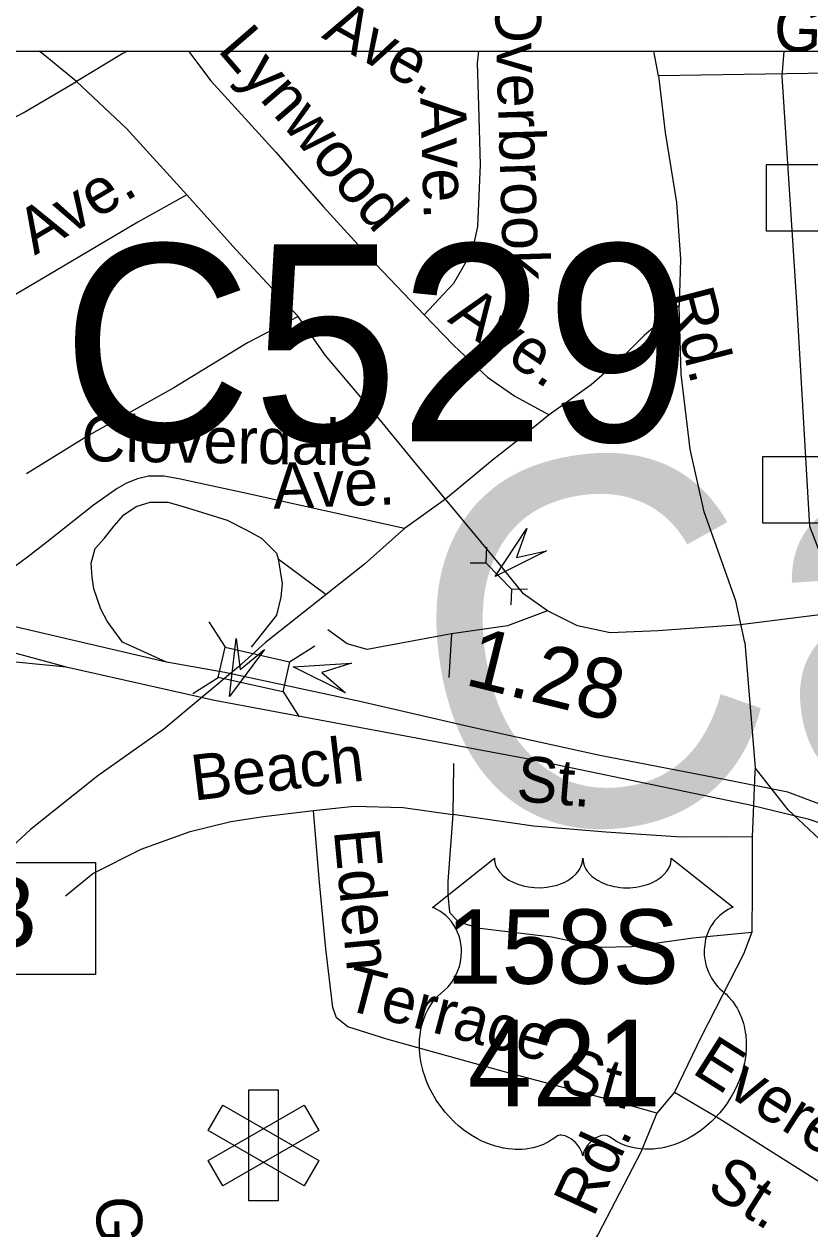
# Model space of a CAD drawing. Extents: x 1553981 to 1780076, y 812965 to 996873.
# Drawn here: x 1632542.8 to 1632747.1, y 847849 to 848162.4 of the extents above; entities that cross this region are included whole.
import ezdxf

# ---------------------------------------------------------------- set-up
doc = ezdxf.new("R2010")
doc.units = 0
for name, color, linetype in [('Default', 7, 'Continuous'), ('Exist Civil Correctional or Penal Institution CELL', 7, 'Continuous'), ('Exist Civil NCDOT Division Office Label', 7, 'Continuous'), ('Exist Civil NCDOT Garage or Maintenance Office CELL', 7, 'Continuous'), ('Exist Cultural Educational Facility High CELL', 7, 'Continuous'), ('Exist Cultural School High CELL', 7, 'Continuous'), ('Exist Geographical Pit Clay CELL', 7, 'Continuous'), ('Exist Hydrographic Creek Single Shore', 7, 'Continuous'), ('Exist Road Non-System Structure Non-Sys Other CELL', 7, 'Continuous'), ('Exist Road Non-System Type 51 Label', 7, 'Continuous'), ('Exist Road Primary Interstate Divided Center Attributed', 7, 'Continuous'), ('Exist Road Primary Interstate Ramp 1 Lane Attributed', 7, 'Continuous'), ('Exist Road Secondary Structure Culvert Attributed CELL', 7, 'Continuous'), ('Exist Road Secondary Structure Culvert CELL', 7, 'Continuous'), ('Exist Road Secondary Structure Culvert Number Label', 7, 'Continuous'), ('Exist Road Secondary Structure Standard Bridge Attributed CELL', 7, 'Continuous'), ('Map Preparation Border Antique Small Shape', 7, 'Continuous'), ('Map Preparation Border County Name Lower Right Label', 7, 'Continuous')]:
    doc.layers.add(name, color=color, linetype=linetype)

msp = doc.modelspace()

# ---------------------------------------------------------------- linework, layer by layer
at = {"layer": 'Default'}
msp.add_lwpolyline([(1632323.05, 848155.4), (1636375.85, 848155.4), (1636375.85, 845052.3), (1632323.05, 845052.3)], close=True, dxfattribs=at)
at = {"layer": 'Exist Civil Correctional or Penal Institution CELL'}
msp.add_lwpolyline([(1632506.92, 847944.31), (1632561.29, 847944.31), (1632561.29, 847915.15), (1632506.92, 847915.15)], close=True, dxfattribs=at)
at = {"layer": 'Exist Cultural Educational Facility High CELL'}
for p, q in [((1632590.82, 848006.91), (1632595.01, 848000.29)), ((1632611.76, 847996.5), (1632618.38, 848000.7)), ((1632586.64, 847988.26), (1632593.26, 847992.46)), ((1632610.05, 847988.85), (1632614.25, 847982.23))]:
    msp.add_line(p, q, dxfattribs=at)
msp.add_lwpolyline([(1632595.01, 848000.29), (1632611.77, 847996.54), (1632610.02, 847988.71), (1632593.26, 847992.46)], close=True, dxfattribs=at)
at = {"layer": 'Exist Cultural School High CELL'}
msp.add_lwpolyline([(1632626.37, 847988.44), (1632612.71, 847995.2), (1632627.92, 847996.18), (1632620.18, 847993.7)], close=True, dxfattribs=at)
at = {"layer": 'Exist Geographical Pit Clay CELL'}
msp.add_lwpolyline([(1632665.04, 847945.39), (1632665.08, 847944.72), (1632665.25, 847943.93), (1632665.37, 847943.53), (1632665.74, 847942.75), (1632666.35, 847941.83), (1632667.2, 847940.92), (1632668.16, 847940.13), (1632668.8, 847939.72), (1632669.9, 847939.13), (1632671.14, 847938.61), (1632672.53, 847938.21), (1632673.94, 847937.92), (1632675.49, 847937.75), (1632677.02, 847937.72), (1632678.67, 847937.85), (1632680.49, 847938.2), (1632681.34, 847938.42), (1632682.28, 847938.74), (1632683.15, 847939.1), (1632684.11, 847939.61), (1632684.88, 847940.11), (1632685.48, 847940.54), (1632686.34, 847941.36), (1632687.01, 847942.21), (1632687.3, 847942.68), (1632687.55, 847943.14), (1632687.88, 847944.11), (1632687.98, 847944.53), (1632688.05, 847945.42), (1632688.1, 847944.68), (1632688.18, 847944.21), (1632688.3, 847943.75), (1632688.49, 847943.27), (1632688.83, 847942.59), (1632689.21, 847942.02), (1632689.93, 847941.17), (1632690.38, 847940.75), (1632690.78, 847940.42), (1632691.87, 847939.67), (1632693.15, 847939.02), (1632693.78, 847938.75), (1632694.42, 847938.52), (1632695.24, 847938.27), (1632696.09, 847938.07), (1632696.92, 847937.93), (1632697.78, 847937.81), (1632698.65, 847937.74), (1632699.36, 847937.72), (1632700.23, 847937.73), (1632701.04, 847937.78), (1632701.87, 847937.87), (1632702.78, 847938.03), (1632703.51, 847938.19), (1632704.48, 847938.44), (1632705.35, 847938.76), (1632706.12, 847939.09), (1632707.12, 847939.61), (1632707.92, 847940.12), (1632708.51, 847940.59), (1632709.22, 847941.24), (1632709.88, 847942.01), (1632710.27, 847942.57), (1632710.54, 847943.15), (1632710.8, 847943.75), (1632710.96, 847944.4), (1632711.03, 847944.96), (1632711.05, 847945.44), (1632727.12, 847932.63), (1632726.74, 847932.49), (1632725.87, 847932.06), (1632725.18, 847931.65), (1632724.07, 847930.87), (1632723.6, 847930.45), (1632723.12, 847930), (1632722.69, 847929.52), (1632722.3, 847929.08), (1632721.84, 847928.43), (1632721.42, 847927.79), (1632721.01, 847927.07), (1632720.71, 847926.46), (1632720.22, 847925.16), (1632719.98, 847924.35), (1632719.83, 847923.65), (1632719.64, 847922.22), (1632719.59, 847921.54), (1632719.59, 847920.86), (1632719.63, 847920.15), (1632719.7, 847919.47), (1632719.82, 847918.75), (1632719.93, 847918.13), (1632720.13, 847917.36), (1632720.42, 847916.46), (1632720.77, 847915.6), (1632721.5, 847914.2), (1632722.45, 847912.78), (1632723.12, 847911.98), (1632723.79, 847911.3), (1632724.78, 847910.46), (1632725.32, 847909.99), (1632725.93, 847909.37), (1632726.94, 847908.2), (1632727.35, 847907.65), (1632727.76, 847907.03), (1632728.14, 847906.4), (1632728.52, 847905.71), (1632728.82, 847905.11), (1632729.39, 847903.74), (1632729.8, 847902.4), (1632729.99, 847901.69), (1632730.29, 847900.12), (1632730.4, 847899.34), (1632730.53, 847897.8), (1632730.53, 847895.94), (1632730.39, 847894.17), (1632730.06, 847892.11), (1632729.78, 847890.88), (1632729.36, 847889.44), (1632728.95, 847888.2), (1632728.22, 847886.36), (1632727.57, 847885.03), (1632726.72, 847883.48), (1632726.14, 847882.54), (1632725.47, 847881.53), (1632724.62, 847880.37), (1632723.64, 847879.14), (1632722.45, 847877.83), (1632721.49, 847876.88), (1632720.24, 847875.75), (1632719.48, 847875.13), (1632718.4, 847874.31), (1632716.91, 847873.32), (1632715.45, 847872.48), (1632714.21, 847871.84), (1632713.11, 847871.37), (1632711.68, 847870.83), (1632709.31, 847870.17), (1632708.45, 847869.99), (1632707.42, 847869.84), (1632706.46, 847869.74), (1632705.53, 847869.69), (1632704.28, 847869.69), (1632703.04, 847869.78), (1632701.86, 847869.95), (1632700.63, 847870.21), (1632699.35, 847870.59), (1632698.19, 847871.04), (1632697.01, 847871.62), (1632695.02, 847872.88), (1632694.45, 847873.18), (1632694.13, 847873.27), (1632693.36, 847873.3), (1632692.63, 847873.15), (1632691.89, 847872.86), (1632691.45, 847872.62), (1632690.85, 847872.23), (1632690.4, 847871.87), (1632689.85, 847871.35), (1632689.47, 847870.91), (1632689.18, 847870.57), (1632688.62, 847869.69), (1632688.42, 847869.27), (1632688.21, 847868.73), (1632688.03, 847867.93), (1632687.77, 847868.93), (1632687.48, 847869.6), (1632687.14, 847870.17), (1632686.78, 847870.67), (1632686.22, 847871.32), (1632685.72, 847871.8), (1632685.11, 847872.3), (1632684.47, 847872.69), (1632683.95, 847872.95), (1632683.47, 847873.13), (1632682.89, 847873.28), (1632682.42, 847873.31), (1632682.03, 847873.3), (1632681.5, 847873.18), (1632680.77, 847872.66), (1632680.08, 847872.18), (1632679.33, 847871.72), (1632678.44, 847871.24), (1632677.78, 847870.94), (1632677, 847870.63), (1632676.09, 847870.33), (1632675.11, 847870.07), (1632674.09, 847869.88), (1632673.2, 847869.73), (1632672.24, 847869.65), (1632671.37, 847869.62), (1632670.47, 847869.63), (1632669.63, 847869.69), (1632668.65, 847869.78), (1632667.43, 847869.96), (1632666.43, 847870.19), (1632665.37, 847870.47), (1632664.27, 847870.82), (1632663.11, 847871.26), (1632661.64, 847871.9), (1632660.63, 847872.42), (1632659.02, 847873.34), (1632657.14, 847874.64), (1632655.72, 847875.79), (1632654.69, 847876.73), (1632653.16, 847878.29), (1632652.26, 847879.31), (1632650.85, 847881.13), (1632649.95, 847882.45), (1632649.36, 847883.42), (1632648.51, 847884.98), (1632648.04, 847885.96), (1632647.43, 847887.38), (1632646.95, 847888.68), (1632646.55, 847889.92), (1632646.34, 847890.7), (1632646.04, 847892.08), (1632645.85, 847893.06), (1632645.67, 847894.4), (1632645.57, 847895.81), (1632645.55, 847897.12), (1632645.59, 847898.2), (1632645.71, 847899.46), (1632645.92, 847900.8), (1632646.18, 847901.95), (1632646.41, 847902.78), (1632646.75, 847903.78), (1632647.2, 847904.9), (1632647.74, 847905.96), (1632648.24, 847906.84), (1632648.88, 847907.79), (1632649.51, 847908.6), (1632650.33, 847909.49), (1632651.18, 847910.31), (1632651.97, 847910.95), (1632652.9, 847911.86), (1632653.38, 847912.41), (1632653.96, 847913.18), (1632654.43, 847913.89), (1632654.8, 847914.53), (1632655.29, 847915.47), (1632655.58, 847916.17), (1632655.95, 847917.25), (1632656.14, 847918.01), (1632656.33, 847918.99), (1632656.45, 847919.91), (1632656.5, 847921.06), (1632656.47, 847922.01), (1632656.35, 847923.12), (1632656.14, 847924.19), (1632655.89, 847925.12), (1632655.49, 847926.18), (1632655.12, 847926.96), (1632654.51, 847928.01), (1632653.82, 847928.99), (1632653.11, 847929.79), (1632652.4, 847930.5), (1632651.72, 847931.04), (1632651.07, 847931.5), (1632650.25, 847931.99), (1632649.46, 847932.38), (1632648.97, 847932.58)], close=True, dxfattribs=at)
at = {"layer": 'Exist Hydrographic Creek Single Shore'}
msp.add_lwpolyline([(1632971.49, 847723.36), (1632904.71, 847823.91), (1632900.4, 847835.23), (1632899.22, 847843.32), (1632901.41, 847856.14), (1632903.23, 847863.37), (1632860.97, 847891.48), (1632811.3, 847936.74), (1632790.47, 847967.6), (1632780.47, 847992.23), (1632763.32, 848005.54), (1632751.07, 848021.37), (1632747.07, 848031.71), (1632743.7, 848090.05), (1632739.88, 848148.88), (1632740.41, 848155.4)], dxfattribs=at)
at = {"layer": 'Exist Road Non-System Structure Non-Sys Other CELL'}
for points in [[(1632735.84, 848125.94), (1632753.21, 848125.94), (1632753.21, 848108.55), (1632735.84, 848108.55)], [(1632734.88, 848049.95), (1632752.25, 848049.95), (1632752.25, 848032.57), (1632734.88, 848032.57)]]:
    msp.add_lwpolyline(points, close=True, dxfattribs=at)
at = {"layer": 'Exist Road Primary Interstate Divided Center Attributed'}
for points in [[(1632457.54, 848021.99), (1632511.57, 848006.66), (1632553.71, 847995.23)], [(1632579.76, 847996.41), (1632523.27, 848009.59), (1632490.68, 848018.16)], [(1632553.71, 847995.23), (1632592.29, 847986.52)], [(1632607.91, 847990.96), (1632594.97, 847993.77), (1632579.76, 847996.41)], [(1632919.66, 847856.64), (1632898.69, 847862.56), (1632870.8, 847875.35), (1632833.55, 847901.64), (1632811.6, 847921.56), (1632793.75, 847937.67), (1632774.14, 847949.97), (1632760.97, 847955.25), (1632741.37, 847962.57), (1632724.82, 847965.92), (1632692.43, 847972.09), (1632659.36, 847979.42), (1632630.09, 847986.15), (1632607.91, 847990.96)], [(1632592.29, 847986.52), (1632674.86, 847971.12), (1632731.94, 847959.21), (1632746.57, 847955.69), (1632758.05, 847951.73), (1632774.44, 847944.11), (1632794.34, 847930.93), (1632813.65, 847913.65), (1632833.55, 847896.37), (1632852.8, 847880.84), (1632869.3, 847871.35), (1632889.73, 847861.48), (1632903.53, 847856.28), (1632921.28, 847851.97)]]:
    msp.add_lwpolyline(points, dxfattribs=at)
at = {"layer": 'Exist Road Primary Interstate Ramp 1 Lane Attributed'}
for points in [[(1632641.66, 848031.21), (1632599.46, 848040.52), (1632583.01, 848044.1), (1632579.08, 848044.81), (1632575.14, 848044.81), (1632572.28, 848044.1), (1632569.42, 848043.02), (1632566.92, 848041.59), (1632560.84, 848037.3), (1632548.68, 848027.64), (1632543.67, 848023.7), (1632538.66, 848020.12), (1632533.65, 848018.33), (1632524.45, 848014.51), (1632518.37, 848014.16), (1632490.68, 848018.16)], [(1632579.76, 847996.41), (1632568.31, 848001.65), (1632564.35, 848007.05), (1632562.67, 848010.19), (1632560.9, 848015.5), (1632560.42, 848018.56), (1632560.23, 848022.21), (1632561.23, 848025.97), (1632563.7, 848028.71), (1632566.2, 848031.93), (1632568.7, 848034.79), (1632571.92, 848036.94), (1632575.5, 848038.01), (1632580.15, 848038.01), (1632584.08, 848036.94), (1632595.53, 848033.36), (1632600.53, 848030.86), (1632604.47, 848028.71), (1632608.4, 848024.77), (1632608.85, 848023.27)], [(1632608.85, 848023.27), (1632609.83, 848016.9), (1632609.48, 848013.32), (1632608.4, 848008.67), (1632601.77, 848000.36)], [(1632608.85, 848023.27), (1632621.28, 848014.04)], [(1632499.2, 847921.45), (1632495.71, 847930.79), (1632495.34, 847936.52), (1632498.4, 847972.97), (1632499.22, 847977.51), (1632500.3, 847980.73), (1632503.41, 847986.34), (1632506.63, 847988.85), (1632510.61, 847992.24), (1632513.83, 847993.67), (1632519.21, 847995.8), (1632523.86, 847996.88), (1632530, 847997.58), (1632553.71, 847995.23)]]:
    msp.add_lwpolyline(points, dxfattribs=at)
at = {"layer": 'Exist Road Secondary Structure Culvert Attributed CELL'}
msp.add_lwpolyline([(1632678.63, 848025.38), (1632665.21, 848018.68), (1632673.48, 848031.19), (1632670.82, 848023.65)], close=True, dxfattribs=at)
at = {"layer": 'Exist Road Secondary Structure Culvert CELL'}
for p, q in [((1632663.01, 848026.35), (1632662.84, 848022.29)), ((1632658.78, 848022.24), (1632662.84, 848022.29)), ((1632662.84, 848022.29), (1632669.58, 848015.35)), ((1632669.41, 848011.29), (1632669.58, 848015.35)), ((1632673.64, 848015.4), (1632669.58, 848015.35))]:
    msp.add_line(p, q, dxfattribs=at)
at = {"layer": 'Exist Road Secondary Structure Standard Bridge Attributed CELL'}
msp.add_lwpolyline([(1632605.24, 847999.69), (1632596.14, 847987.46), (1632597.91, 848002.6), (1632598.95, 847994.54)], close=True, dxfattribs=at)
at = {"layer": 'Map Preparation Border Antique Small Shape'}
for points in [[(1632608.81, 847856.23), (1632601.21, 847856.23), (1632601.21, 847885.1), (1632608.81, 847885.1)], [(1632594.41, 847860.16), (1632590.61, 847866.74), (1632615.61, 847881.18), (1632619.41, 847874.59)], [(1632619.41, 847866.74), (1632615.61, 847860.16), (1632590.61, 847874.59), (1632594.41, 847881.18)]]:
    msp.add_lwpolyline(points, close=True, dxfattribs=at)
at = {"layer": 'Map Preparation Border County Name Lower Right Label'}
for p, q in [((1632707.73, 848149), (1632706.47, 848155.4)), ((1632707.73, 848149), (1632709.48, 848134.23)), ((1632652.36, 848038.87), (1632641.66, 848031.21)), ((1632653.92, 848003.82), (1632653.23, 847992.4)), ((1632730.13, 848001.52), (1632732.84, 847968.89)), ((1632654.44, 847969.46), (1632654.23, 847956.8)), ((1632654.45, 847970.06), (1632654.44, 847969.46)), ((1632732.8, 847967.8), (1632732.08, 847950.9)), ((1632711.85, 847884.5), (1632707.26, 847879.06))]:
    msp.add_line(p, q, dxfattribs=at)
for points in [[(1632556.35, 848147.47), (1632547.74, 848154.62), (1632546.64, 848155.4)], [(1632569.64, 848155.4), (1632568.45, 848154.78), (1632556.35, 848147.47)], [(1632585.52, 848155.4), (1632591.32, 848147.66), (1632608.25, 848129.13), (1632620.5, 848114.95), (1632634.25, 848099.99), (1632646.76, 848086.78)], [(1632660.89, 848155.4), (1632660.57, 848152.28), (1632660.9, 848141.27), (1632661.39, 848125.78), (1632660.64, 848109.81), (1632659.28, 848103.33), (1632654.38, 848094.9), (1632646.76, 848086.78)], [(1632807.79, 848150.57), (1632707.73, 848149)], [(1632476.27, 848068.13), (1632476.39, 848075.38), (1632477.25, 848083.11), (1632478.07, 848087.6), (1632479.36, 848091.08), (1632484.69, 848096.24), (1632497.33, 848106.54), (1632513.79, 848121.29), (1632522.63, 848127.92), (1632531.95, 848133.76), (1632542.52, 848139.35), (1632556.35, 848147.47)], [(1632585.09, 848118.02), (1632569.38, 848135.27), (1632556.35, 848147.47)], [(1632709.48, 848134.23), (1632712.4, 848116.03), (1632713.4, 848101.27), (1632713.08, 848089.24)], [(1632585.09, 848118.02), (1632572.34, 848110.93), (1632546.87, 848095.81), (1632524.44, 848082.66), (1632509.84, 848074.37), (1632502.28, 848070.25), (1632491.26, 848068.42), (1632476.27, 848068.13)], [(1632614.04, 848086.32), (1632597.83, 848103.83), (1632585.09, 848118.02)], [(1632713.08, 848089.24), (1632703.99, 848081.45), (1632697.83, 848075.22), (1632690.24, 848068.6), (1632679.3, 848060.78)], [(1632730.13, 848001.52), (1632727.86, 848012.38), (1632719.56, 848035.49), (1632715.93, 848051.85), (1632713.59, 848071.32), (1632713.08, 848089.24)], [(1632614.04, 848086.32), (1632600.82, 848079.53), (1632581.67, 848067.81), (1632559.51, 848055.41), (1632543.37, 848045.4)], [(1632652.36, 848038.87), (1632644.84, 848047.77), (1632635.08, 848059.75), (1632621.11, 848076.22), (1632614.04, 848086.32)], [(1632646.76, 848086.78), (1632654.38, 848078.92), (1632663.22, 848070.54), (1632670.4, 848065.66), (1632679.3, 848060.78)], [(1632679.3, 848060.78), (1632670.52, 848053.67), (1632664.56, 848048.99), (1632652.36, 848038.87)], [(1632678.83, 848009.79), (1632672.6, 848014.2), (1632666.41, 848021.94), (1632652.36, 848038.87)], [(1632641.66, 848031.21), (1632631.29, 848021.91), (1632621.28, 848014.04)], [(1632621.28, 848014.04), (1632605.54, 848001.51), (1632598.47, 847995.19)], [(1632774.58, 848011.85), (1632728.95, 848006.09)], [(1632678.83, 848009.79), (1632668.45, 848005.89), (1632653.92, 848003.82)], [(1632728.95, 848006.09), (1632707.63, 848004.59), (1632695.17, 848004.01), (1632686.64, 848005.85), (1632678.83, 848009.79)], [(1632653.92, 848003.82), (1632631.96, 847999.71), (1632626.74, 848001.19), (1632621.75, 848004.85)], [(1632598.47, 847995.19), (1632579.08, 847978.97), (1632561.91, 847966.8), (1632544.38, 847952.84)], [(1632733.81, 847967.67), (1632732.84, 847968.89), (1632732.8, 847967.8)], [(1632790.52, 847917.04), (1632787.39, 847925.34), (1632783.72, 847930.39), (1632778.32, 847935.48), (1632767.38, 847940.13), (1632758.21, 847944.51), (1632749.55, 847950.39), (1632741.43, 847958.01), (1632733.81, 847967.67)], [(1632553.52, 847935.59), (1632560.6, 847941.47), (1632573.18, 847947.77), (1632585.98, 847952.34), (1632596.51, 847954.92), (1632605.02, 847956.3), (1632618.03, 847957.84)], [(1632618.03, 847957.84), (1632628.56, 847958.95), (1632641.29, 847958.64), (1632654.23, 847956.8)], [(1632707.26, 847879.06), (1632695.32, 847882.48), (1632669.2, 847889.36), (1632637.11, 847898.34), (1632626.92, 847901.5), (1632623.99, 847903.91), (1632623, 847906.56), (1632621.23, 847921.83), (1632619.52, 847940.07), (1632618.03, 847957.84)], [(1632654.23, 847956.8), (1632652.98, 847939.35), (1632652.93, 847935.84), (1632653.37, 847931.33), (1632655.64, 847928.89), (1632661.29, 847927.22), (1632679.97, 847924.94), (1632692.68, 847922.26), (1632700.68, 847922.39), (1632716.69, 847924.65), (1632731.95, 847926.16)], [(1632732.08, 847950.9), (1632725.08, 847951.01), (1632713.59, 847950.92), (1632694.06, 847952.17), (1632675.18, 847953.75), (1632654.23, 847956.8)], [(1632544.38, 847952.84), (1632535.08, 847944.25), (1632525.79, 847937.09), (1632517.92, 847931.37), (1632496.1, 847919.2)], [(1632732.08, 847950.9), (1632732.12, 847936.91), (1632731.95, 847926.16)], [(1632731.95, 847926.16), (1632729.86, 847920.45), (1632718.79, 847898.89), (1632711.85, 847884.5)], [(1632711.85, 847884.5), (1632723.71, 847877.58), (1632761.28, 847853.8)], [(1632707.26, 847879.06), (1632703.1, 847868.89), (1632692.04, 847847.55), (1632680.89, 847829.92), (1632670.68, 847816.3)]]:
    msp.add_lwpolyline(points, dxfattribs=at)

# ---------------------------------------------------------------- texts
at = {"layer": 'Exist Civil Correctional or Penal Institution CELL'}
msp.add_text('4B', height=18.75, dxfattribs=at).set_placement((1632515.61, 847922.01))
at = {"layer": 'Exist Civil NCDOT Division Office Label'}
msp.add_text('1.28', height=15.625, rotation=346.0109, dxfattribs=at).set_placement((1632656.99, 847990.63))
at = {"layer": 'Exist Civil NCDOT Garage or Maintenance Office CELL'}
for s, height, p in [('158S', 19.375, (1632652.52, 847912.72)), ('421', 22.5, (1632658.14, 847880.86))]:
    msp.add_text(s, height=height, dxfattribs=at).set_placement(p)
at = {"layer": 'Exist Road Non-System Type 51 Label'}
for s, height, rotation, p in [('Ave.', 11.875, 330.7089, (1632619.89, 848159.01)), ('Overbrook', 11.875, 271.7966, (1632665.12, 848169.67)), ('Glade', 11.875, 358.1493, (1632737.61, 848155.52)), ('Lynwood', 11.875, 310.8078, (1632592.84, 848155.63)), ('Ave.', 11.875, 271.7966, (1632645.76, 848143.27)), ('Ave.', 11.875, 30.6895, (1632545.51, 848102.16)), ('Cascade', 95, 9.2515, (1632652.35, 847947.07)), ('Ave.', 11.875, 325.8345, (1632652.6, 848085.18)), ('Rd.', 11.875, 284.5174, (1632710.18, 848092.2)), ('Cloverdale', 11.875, 359.1176, (1632557.58, 848048.74)), ('Ave.', 11.875, 2.0933, (1632607.63, 848036.34)), ('Beach', 11.875, 6.7364, (1632586.89, 847960.36)), ('St.', 11.875, 355.2042, (1632670.54, 847960.32)), ('Eden', 11.875, 275.4257, (1632623.28, 847952.65)), ('Terrace', 11.875, 345.2394, (1632625.44, 847906.25)), ('Everett', 11.875, 327.6689, (1632716.09, 847889.68)), ('St.', 11.875, 344.3628, (1632681.6, 847885)), ('Rd.', 11.875, 65.198, (1632690.8, 847851.7)), ('St.', 11.875, 327.6689, (1632719.78, 847858.73)), ('Grove', 11.875, 270.7268, (1632561.51, 847857.4))]:
    msp.add_text(s, height=height, rotation=rotation, dxfattribs=at).set_placement(p)
at = {"layer": 'Exist Road Secondary Structure Culvert Number Label'}
msp.add_text('C529', height=51.263, dxfattribs=at).set_placement((1632552.53, 848053.87))

doc.saveas('drawing.dxf')
